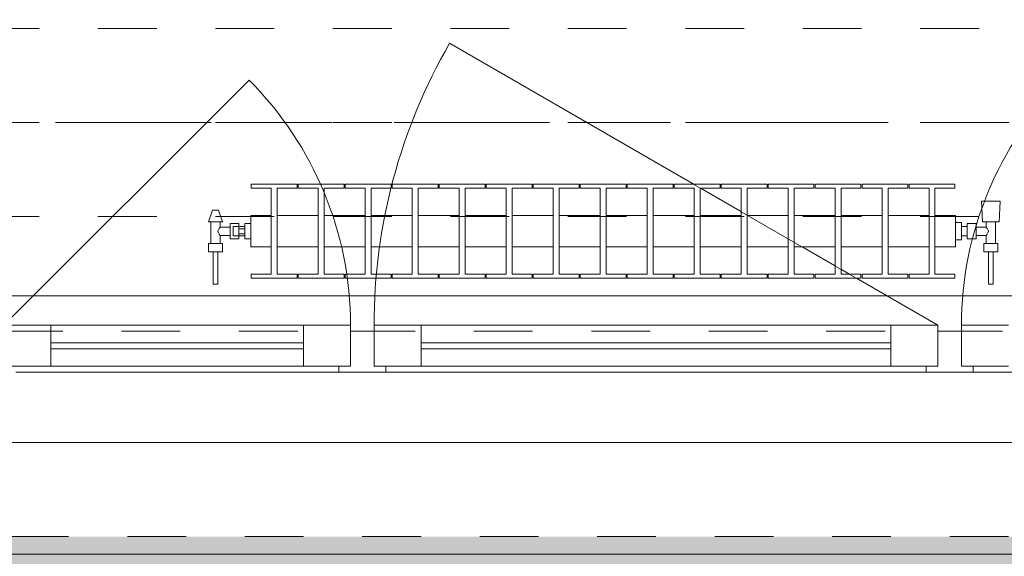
# Model space of a CAD drawing. Header units: metres. Extents: x -4 to 99, y -11 to 17.
# Tile 621 of 656: x 58.847 to 60.523, y -0.189 to 0.725. Entities that reach past the tile are written whole.
import ezdxf

# ---------------------------------------------------------------- set-up
doc = ezdxf.new("R2010")
doc.units = ezdxf.units.M
doc.header["$MEASUREMENT"] = 0
for name, pattern in [('Achse', [0.2, 0.1, -0.05, 0, -0.05]), ('Strichlinie doppelt', [0.546806, 0.264583, -0.105833, 0.070556, -0.105833]), ('Strichlinie eng', [0.115, 0.075, -0.04]), ('Untersicht', [0.1, 0.075, -0.025]), ('Wipeout_Contour', [1, 0, -1])]:
    doc.linetypes.add(name, pattern=pattern)
for name, color, linetype in [('152 - Bemaßung_ Beschriftung.Ausbau', 7, 'Continuous'), ('302 - Elemente.Schraffur', 7, 'Continuous'), ('451 - Universal.Achsen Raster', 7, 'Continuous'), ('603 - Struktur.Bodenplatte_ Decke Roh', 7, 'Continuous'), ('604 - Struktur.Wand Aussen', 7, 'Continuous'), ('608 - Struktur.Träger', 7, 'Continuous'), ('650 - Abdeckung.Fußboden Aufbau', 7, 'Continuous'), ('801 - HKLSE.Heizung_ Klima_ Lüftung', 7, 'Continuous'), ('Neubau_653 - Abdeckung.TB Verkofferung', 7, 'Continuous')]:
    doc.layers.add(name, color=color, linetype=linetype)
doc.styles.add('ERSTELLTER_STIL_2', font='txt')
doc.dimstyles.new('ERSTELLTER_STIL__1', dxfattribs={"dimtxt": 0.1, "dimasz": 0.0532, "dimexe": 0.18, "dimexo": 0.0625, "dimgap": 0, "dimtad": 1, "dimzin": 0, "dimdsep": 46, "dimtxsty": 'ERSTELLTER_STIL_2', "dimblk": 'ARROWHEAD_2', "dimblk1": 'ARROWHEAD_2', "dimblk2": 'ARROWHEAD_2', "dimcen": 0.09, "dimse1": 1, "dimse2": 1, "dimclrd": 7, "dimclre": 7, "dimclrt": 7, "dimazin": 0, "dimtfac": 1, "dimtdec": 4, "dimtmove": 0, "dimatfit": 3, "dimfxl": 1, "dimtolj": 1, "dimtzin": 0, "dimarcsym": 0})
doc.dimstyles.new('ERSTELLTER_STIL__2', dxfattribs={"dimtxt": 0.1, "dimasz": 0.0532, "dimexe": 0.18, "dimexo": 0.0625, "dimgap": 0, "dimtad": 1, "dimtih": 1, "dimtoh": 1, "dimzin": 0, "dimdsep": 46, "dimtxsty": 'ERSTELLTER_STIL_2', "dimblk": 'ARROWHEAD_2', "dimblk1": 'ARROWHEAD_2', "dimblk2": 'ARROWHEAD_2', "dimcen": 0.09, "dimse1": 1, "dimse2": 1, "dimclrd": 7, "dimclre": 7, "dimclrt": 7, "dimazin": 0, "dimtfac": 1, "dimtdec": 4, "dimtmove": 0, "dimatfit": 3, "dimfxl": 1, "dimtolj": 1, "dimtzin": 0, "dimarcsym": 0})
doc.dimstyles.new('ERSTELLTER_STIL__4', dxfattribs={"dimtxt": 0.1, "dimasz": 0.0532, "dimexe": 0.18, "dimexo": 0.0625, "dimgap": 0, "dimtad": 1, "dimzin": 0, "dimdsep": 46, "dimtxsty": 'ERSTELLTER_STIL_2', "dimblk": 'ARROWHEAD_2', "dimblk1": 'ARROWHEAD_2', "dimblk2": 'ARROWHEAD_2', "dimcen": 0.09, "dimse1": 1, "dimse2": 1, "dimclrd": 7, "dimclre": 7, "dimclrt": 7, "dimazin": 0, "dimtfac": 1, "dimtdec": 4, "dimtmove": 2, "dimatfit": 3, "dimfxl": 1, "dimtolj": 1, "dimtzin": 0, "dimarcsym": 0})

# ---------------------------------------------------------------- blocks, each defined once
blk = doc.blocks.new('*D363')
at = {"layer": '152 - Bemaßung_ Beschriftung.Ausbau', "color": 7, "linetype": 'Continuous', "lineweight": 5}
for p, q in [((-1.675, 0.005), (-1.675, 0.245)), ((-1.71, 0.0252), (-1.64, -0.0152)), ((-1.6225, 0.005), (-1.7275, 0.005)), ((-1.675, -0.145), (-1.675, 0.005)), ((-1.71, -0.1248), (-1.64, -0.1652)), ((-1.6225, -0.145), (-1.7275, -0.145)), ((-1.675, -0.1792), (-1.675, -0.145))]:
    blk.add_line(p, q, dxfattribs=at)
at = {"layer": '152 - Bemaßung_ Beschriftung.Ausbau', "color": 7, "lineweight": 5, "insert": (-1.6866, -0.1459), "char_height": 0.1, "attachment_point": 7, "rotation": 90, "style": 'ERSTELLTER_STIL_2'}
blk.add_mtext('\\A1;{\\pql;\\fArial|b0|i0|c0|p38;15}', dxfattribs=at)
blk = doc.blocks.new('ARROWHEAD_2')
at = {"color": 0, "linetype": 'Continuous', "lineweight": 0}
for p, q in [((-0.378, -0.655), (0.378, 0.655)), ((0, 0), (-1, 0))]:
    blk.add_line(p, q, dxfattribs=at)
blk = doc.blocks.new('*D364')
at = {"layer": '152 - Bemaßung_ Beschriftung.Ausbau', "color": 7, "linetype": 'Continuous', "lineweight": 5}
blk.add_line((-1.71, 0.0252), (-1.64, -0.0152), dxfattribs=at)
blk = doc.blocks.new('*D369')
at = {"layer": '152 - Bemaßung_ Beschriftung.Ausbau', "color": 7, "linetype": 'Continuous', "lineweight": 5}
for p, q in [((-2.175, 0.005), (-2.175, 0.245)), ((-2.21, 0.0252), (-2.14, -0.0152)), ((-2.1225, 0.005), (-2.2275, 0.005)), ((-2.175, -0.145), (-2.175, 0.005)), ((-2.21, -0.1248), (-2.14, -0.1652)), ((-2.1225, -0.145), (-2.2275, -0.145)), ((-2.175, -0.1792), (-2.175, -0.145))]:
    blk.add_line(p, q, dxfattribs=at)
at = {"layer": '152 - Bemaßung_ Beschriftung.Ausbau', "color": 7, "lineweight": 5, "insert": (-2.1845, -0.1451), "char_height": 0.1, "attachment_point": 7, "rotation": 90, "style": 'ERSTELLTER_STIL_2'}
blk.add_mtext('\\A1;{\\pql;\\fArial|b0|i0|c0|p38;15}', dxfattribs=at)
blk = doc.blocks.new('*D370')
at = {"layer": '152 - Bemaßung_ Beschriftung.Ausbau', "color": 7, "linetype": 'Continuous', "lineweight": 5}
for p, q in [((-2.21, 0.2702), (-2.14, 0.2298)), ((-2.14, 0.2248), (-2.21, 0.2652)), ((-2.1225, 0.245), (-2.2275, 0.245)), ((-2.175, 0.005), (-2.175, 0.245)), ((-2.21, 0.0252), (-2.14, -0.0152))]:
    blk.add_line(p, q, dxfattribs=at)
at = {"layer": '152 - Bemaßung_ Beschriftung.Ausbau', "color": 7, "lineweight": 5, "insert": (-2.195, 0.0491), "char_height": 0.1, "attachment_point": 7, "rotation": 90, "style": 'ERSTELLTER_STIL_2'}
blk.add_mtext('\\A1;{\\pql;\\fArial|b0|i0|c0|p38;24}', dxfattribs=at)
blk = doc.blocks.new('*D419')
at = {"layer": '152 - Bemaßung_ Beschriftung.Ausbau', "color": 7, "linetype": 'Continuous', "lineweight": 5}
for p, q in [((58.73, -4.1125), (58.73, -4.0075)), ((61.13, -4.1125), (61.13, -4.0075)), ((58.7502, -4.025), (58.7098, -4.095)), ((61.1502, -4.025), (61.1098, -4.095)), ((58.73, -4.06), (61.13, -4.06))]:
    blk.add_line(p, q, dxfattribs=at)
at = {"layer": '152 - Bemaßung_ Beschriftung.Ausbau', "color": 7, "lineweight": 5, "char_height": 0.1, "attachment_point": 7, "style": 'ERSTELLTER_STIL_2'}
for s, insert in [('\\A1;{\\pql;\\fArial|b0|i0|c0|p38;2,40}', (59.797, -4.04)), ('\\A1;{\\pql;\\fArial|b0|i0|c0|p38;2,01}', (59.797, -4.18))]:
    blk.add_mtext(s, dxfattribs=dict(at, insert=insert))
blk = doc.blocks.new('*D453')
at = {"layer": '152 - Bemaßung_ Beschriftung.Ausbau', "color": 7, "linetype": 'Continuous', "lineweight": 5}
for p, q in [((58.205, -4.6125), (58.205, -4.5075)), ((62.035, -4.6125), (62.035, -4.5075)), ((58.2252, -4.525), (58.1848, -4.595)), ((62.0552, -4.525), (62.0148, -4.595)), ((58.205, -4.56), (62.035, -4.56))]:
    blk.add_line(p, q, dxfattribs=at)
at = {"layer": '152 - Bemaßung_ Beschriftung.Ausbau', "color": 7, "lineweight": 5, "insert": (59.987, -4.54), "char_height": 0.1, "attachment_point": 7, "style": 'ERSTELLTER_STIL_2'}
blk.add_mtext('\\A1;{\\pql;\\fArial|b0|i0|c0|p38;3,83}', dxfattribs=at)
blk = doc.blocks.new('*D492')
at = {"layer": '152 - Bemaßung_ Beschriftung.Ausbau', "color": 7, "linetype": 'Continuous', "lineweight": 5}
for p, q in [((58.28, -5.1125), (58.28, -5.0075)), ((61.58, -5.1125), (61.58, -5.0075)), ((58.3002, -5.025), (58.2598, -5.095)), ((61.6002, -5.025), (61.5598, -5.095)), ((58.28, -5.06), (61.58, -5.06))]:
    blk.add_line(p, q, dxfattribs=at)
at = {"layer": '152 - Bemaßung_ Beschriftung.Ausbau', "color": 7, "lineweight": 5, "insert": (59.797, -5.04), "char_height": 0.1, "attachment_point": 7, "style": 'ERSTELLTER_STIL_2'}
blk.add_mtext('\\A1;{\\pql;\\fArial|b0|i0|c0|p38;3,30}', dxfattribs=at)
blk = doc.blocks.new('*D497')
at = {"layer": '152 - Bemaßung_ Beschriftung.Ausbau', "color": 7, "linetype": 'Continuous', "lineweight": 5}
for p, q in [((-0.165, -5.6125), (-0.165, -5.5075)), ((62.425, -5.6125), (62.425, -5.5075)), ((-0.1448, -5.525), (-0.1852, -5.595)), ((62.4048, -5.595), (62.4452, -5.525)), ((-0.1992, -5.56), (-0.165, -5.56)), ((-0.165, -5.56), (62.425, -5.56)), ((62.425, -5.56), (62.4593, -5.56))]:
    blk.add_line(p, q, dxfattribs=at)
at = {"layer": '152 - Bemaßung_ Beschriftung.Ausbau', "color": 7, "lineweight": 5, "insert": (30.959, -5.54), "char_height": 0.1, "attachment_point": 7, "style": 'ERSTELLTER_STIL_2'}
blk.add_mtext('\\A1;{\\pql;\\fArial|b0|i0|c0|p38;62,59}', dxfattribs=at)
blk = doc.blocks.new('*D506')
at = {"layer": '152 - Bemaßung_ Beschriftung.Ausbau', "color": 7, "linetype": 'Continuous', "lineweight": 5}
for p, q in [((63.9, 5.8252), (63.97, 5.7848)), ((63.9875, 5.805), (63.8825, 5.805)), ((63.935, 0.245), (63.935, 5.805)), ((63.9, 0.2652), (63.97, 0.2248)), ((63.9875, 0.245), (63.8825, 0.245)), ((63.935, 0.005), (63.935, 0.245))]:
    blk.add_line(p, q, dxfattribs=at)
at = {"layer": '152 - Bemaßung_ Beschriftung.Ausbau', "color": 7, "lineweight": 5, "char_height": 0.1, "attachment_point": 7, "rotation": 90, "style": 'ERSTELLTER_STIL_2'}
for s, insert in [('\\A1;{\\pql;\\fArial|b0|i0|c0|p38;12}', (63.915, 5.633)), ('\\A1;{\\pql;\\fArial|b0|i0|c0|p38;5,56}', (63.915, 2.8161))]:
    blk.add_mtext(s, dxfattribs=dict(at, insert=insert))

msp = doc.modelspace()

# ---------------------------------------------------------------- hatches: boundary and pattern name
at = {"layer": '302 - Elemente.Schraffur', "linetype": 'Continuous', "lineweight": 0, "true_color": 0x282828}
msp.add_hatch(color=250, dxfattribs=at).paths.add_polyline_path([(55.22, -3.31), (62.435, -3.31), (62.435, -0.155), (55.22, -0.155)])

# ---------------------------------------------------------------- linework, layer by layer
at = {"layer": '451 - Universal.Achsen Raster', "color": 160, "linetype": 'Strichlinie doppelt', "lineweight": 9, "true_color": 0x3232ff}
msp.add_line((64.935, 0.55), (-3.175, 0.55), dxfattribs=at)
at = {"layer": '603 - Struktur.Bodenplatte_ Decke Roh', "color": 7, "linetype": 'Continuous', "lineweight": 18, "flags": 128}
msp.add_lwpolyline([(55.22, 0.005), (62.275, 0.005)], dxfattribs=at)
at = {"layer": '604 - Struktur.Wand Aussen', "color": 7, "linetype": 'Continuous', "lineweight": 9}
for p, q in [((58.74, 0.255), (61.12, 0.255)), ((58.83, -0.185), (61.03, -0.185))]:
    msp.add_line(p, q, dxfattribs=at)
at = {"layer": '604 - Struktur.Wand Aussen', "color": 7, "linetype": 'Strichlinie eng', "lineweight": 9}
for p, q in [((58.74, 0.255), (61.12, 0.255)), ((58.83, -0.155), (61.03, -0.155))]:
    msp.add_line(p, q, dxfattribs=at)
at = {"layer": '604 - Struktur.Wand Aussen', "color": 7, "linetype": 'Continuous', "lineweight": 13}
for p, q in [((58.82, 0.205), (58.9, 0.205)), ((58.9, 0.205), (59.33, 0.205)), ((58.9, 0.205), (58.9, 0.135)), ((59.33, 0.135), (59.33, 0.205)), ((59.33, 0.205), (59.41, 0.205)), ((59.41, 0.205), (59.41, 0.135)), ((59.45, 0.135), (59.45, 0.205)), ((59.45, 0.205), (59.53, 0.205)), ((59.53, 0.205), (60.33, 0.205)), ((59.53, 0.205), (59.53, 0.135)), ((60.33, 0.135), (60.33, 0.205)), ((60.33, 0.205), (60.41, 0.205)), ((60.41, 0.205), (60.41, 0.135)), ((60.45, 0.135), (60.45, 0.205)), ((60.45, 0.205), (60.53, 0.205)), ((59.41, 0.135), (59.41, 0.195)), ((59.41, 0.195), (59.43, 0.195)), ((59.43, 0.195), (59.45, 0.195)), ((59.45, 0.195), (59.45, 0.135)), ((60.41, 0.135), (60.41, 0.195)), ((60.41, 0.195), (60.43, 0.195)), ((60.43, 0.195), (60.45, 0.195)), ((60.45, 0.195), (60.45, 0.135)), ((58.9, 0.175), (59.33, 0.175)), ((59.53, 0.175), (60.33, 0.175)), ((59.33, 0.165), (58.9, 0.165)), ((60.33, 0.165), (59.53, 0.165)), ((58.9, 0.135), (58.82, 0.135)), ((59.33, 0.135), (58.9, 0.135)), ((59.41, 0.135), (59.33, 0.135)), ((59.39, 0.125), (59.39, 0.135)), ((59.39, 0.135), (59.41, 0.135)), ((59.45, 0.135), (59.47, 0.135)), ((59.53, 0.135), (59.45, 0.135)), ((59.47, 0.135), (59.47, 0.125)), ((60.33, 0.135), (59.53, 0.135)), ((60.41, 0.135), (60.33, 0.135)), ((60.39, 0.125), (60.39, 0.135)), ((60.39, 0.135), (60.41, 0.135)), ((60.45, 0.135), (60.47, 0.135)), ((60.53, 0.135), (60.45, 0.135)), ((60.47, 0.135), (60.47, 0.125)), ((59.39, 0.125), (58.84, 0.125)), ((59.43, 0.125), (59.39, 0.125)), ((59.47, 0.125), (59.43, 0.125)), ((60.39, 0.125), (59.47, 0.125)), ((60.43, 0.125), (60.39, 0.125)), ((60.47, 0.125), (60.43, 0.125)), ((61.02, 0.125), (60.47, 0.125))]:
    msp.add_line(p, q, dxfattribs=at)
at = {"layer": '608 - Struktur.Träger', "color": 7, "linetype": 'Untersicht', "lineweight": 13}
msp.add_line((0.38, 0.71), (61.88, 0.71), dxfattribs=at)
at = {"layer": '608 - Struktur.Träger', "color": 7, "linetype": 'Achse', "lineweight": 9}
msp.add_line((0.38, 0.55), (61.88, 0.55), dxfattribs=at)
at = {"layer": '650 - Abdeckung.Fußboden Aufbau', "color": 7, "linetype": 'Continuous', "lineweight": 13, "flags": 128}
msp.add_lwpolyline([(58.205, 5.805), (58.205, 0.71), (58.29, 0.71), (58.29, 0.255), (61.57, 0.255), (61.57, 0.71), (62.025, 0.71), (62.025, 5.19), (61.57, 5.19), (61.57, 5.805), (60.44, 5.805)], dxfattribs=at)
at = {"layer": 'Neubau_653 - Abdeckung.TB Verkofferung', "color": 1, "linetype": 'Untersicht', "lineweight": 9}
msp.add_line((51.02, 0.195), (62.025, 0.195), dxfattribs=at)

# ---------------------------------------------------------------- dimensions: what is measured, and where the dimension line sits
at = {"layer": '152 - Bemaßung_ Beschriftung.Ausbau', "color": 7, "linetype": 'Continuous', "lineweight": 5}
for base, p1, p2, dimstyle, picture, middle in [((-2.175, 0.005), (-0.165, -0.145), (62.275, 0.005), 'ERSTELLTER_STIL__4', '*D369', (-2.2345, -0.0689)), ((-1.675, 0.005), (-0.165, -0.145), (62.275, 0.005), 'ERSTELLTER_STIL__4', '*D363', (-1.7366, -0.0697)), ((-1.675, 0.005), (62.275025, 0.005), (-0.015, 0.005), 'ERSTELLTER_STIL__1', '*D364', (-1.7450000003, 0.001853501))]:
    dim = msp.add_linear_dim(base=base, p1=p1, p2=p2, angle=90, dimstyle=dimstyle, dxfattribs=at)
    dim.commit()
    dim.dimension.update_dxf_attribs({"geometry": picture, "text_midpoint": middle, "dimtype": 160, "text_rotation": 90})
for base, p1, p2, picture, middle in [((61.13, -4.06), (58.73, 0.125), (61.13, 0.125), '*D419', (59.9269, -3.99)), ((62.425, -5.56), (-0.165, -0.145), (62.425, -0.145), '*D497', (31.127, -5.49))]:
    dim = msp.add_linear_dim(base=base, p1=p1, p2=p2, dimstyle='ERSTELLTER_STIL__2', dxfattribs=at)
    dim.commit()
    dim.dimension.update_dxf_attribs({"geometry": picture, "text_midpoint": middle, "dimtype": 160})

# ---------------------------------------------------------------- next in the draw order: wipeouts: each hides what was drawn before it
at = {"color": 254, "linetype": 'Wipeout_Contour', "lineweight": 0, "ltscale": 14601.693629}
msp.add_wipeout([(60.44, 0.3383), (60.44, 0.3917), (60.405, 0.3917), (60.405, 0.4383), (60.439, 0.4383), (60.439, 0.445), (60.361, 0.445), (60.361, 0.4383), (60.395, 0.4383), (60.395, 0.3917), (60.325, 0.3917), (60.325, 0.4383), (60.359, 0.4383), (60.359, 0.445), (60.281, 0.445), (60.281, 0.4383), (60.315, 0.4383), (60.315, 0.3917), (60.245, 0.3917), (60.245, 0.4383), (60.279, 0.4383), (60.279, 0.445), (60.201, 0.445), (60.201, 0.4383), (60.235, 0.4383), (60.235, 0.3917), (60.165, 0.3917), (60.165, 0.4383), (60.199, 0.4383), (60.199, 0.445), (60.121, 0.445), (60.121, 0.4383), (60.155, 0.4383), (60.155, 0.3917), (60.085, 0.3917), (60.085, 0.4383), (60.119, 0.4383), (60.119, 0.445), (60.041, 0.445), (60.041, 0.4383), (60.075, 0.4383), (60.075, 0.3917), (60.005, 0.3917), (60.005, 0.4383), (60.039, 0.4383), (60.039, 0.445), (59.961, 0.445), (59.961, 0.4383), (59.995, 0.4383), (59.995, 0.3917), (59.925, 0.3917), (59.925, 0.4383), (59.959, 0.4383), (59.959, 0.445), (59.881, 0.445), (59.881, 0.4383), (59.915, 0.4383), (59.915, 0.3917), (59.845, 0.3917), (59.845, 0.4383), (59.879, 0.4383), (59.879, 0.445), (59.801, 0.445), (59.801, 0.4383), (59.835, 0.4383), (59.835, 0.3917), (59.765, 0.3917), (59.765, 0.4383), (59.799, 0.4383), (59.799, 0.445), (59.721, 0.445), (59.721, 0.4383), (59.755, 0.4383), (59.755, 0.3917), (59.685, 0.3917), (59.685, 0.4383), (59.719, 0.4383), (59.719, 0.445), (59.641, 0.445), (59.641, 0.4383), (59.675, 0.4383), (59.675, 0.3917), (59.605, 0.3917), (59.605, 0.4383), (59.639, 0.4383), (59.639, 0.445), (59.561, 0.445), (59.561, 0.4383), (59.595, 0.4383), (59.595, 0.3917), (59.525, 0.3917), (59.525, 0.4383), (59.559, 0.4383), (59.559, 0.445), (59.481, 0.445), (59.481, 0.4383), (59.515, 0.4383), (59.515, 0.3917), (59.445, 0.3917), (59.445, 0.4383), (59.479, 0.4383), (59.479, 0.445), (59.401, 0.445), (59.401, 0.4383), (59.435, 0.4383), (59.435, 0.3917), (59.365, 0.3917), (59.365, 0.4383), (59.399, 0.4383), (59.399, 0.445), (59.321, 0.445), (59.321, 0.4383), (59.355, 0.4383), (59.355, 0.3917), (59.285, 0.3917), (59.285, 0.4383), (59.319, 0.4383), (59.319, 0.445), (59.241, 0.445), (59.241, 0.4383), (59.275, 0.4383), (59.275, 0.3917), (59.24, 0.3917), (59.24, 0.3383), (59.275, 0.3383), (59.275, 0.2917), (59.241, 0.2917), (59.241, 0.285), (59.319, 0.285), (59.319, 0.2917), (59.285, 0.2917), (59.285, 0.3383), (59.355, 0.3383), (59.355, 0.2917), (59.321, 0.2917), (59.321, 0.285), (59.399, 0.285), (59.399, 0.2917), (59.365, 0.2917), (59.365, 0.3383), (59.435, 0.3383), (59.435, 0.2917), (59.401, 0.2917), (59.401, 0.285), (59.479, 0.285), (59.479, 0.2917), (59.445, 0.2917), (59.445, 0.3383), (59.515, 0.3383), (59.515, 0.2917), (59.481, 0.2917), (59.481, 0.285), (59.559, 0.285), (59.559, 0.2917), (59.525, 0.2917), (59.525, 0.3383), (59.595, 0.3383), (59.595, 0.2917), (59.561, 0.2917), (59.561, 0.285), (59.639, 0.285), (59.639, 0.2917), (59.605, 0.2917), (59.605, 0.3383), (59.675, 0.3383), (59.675, 0.2917), (59.641, 0.2917), (59.641, 0.285), (59.719, 0.285), (59.719, 0.2917), (59.685, 0.2917), (59.685, 0.3383), (59.755, 0.3383), (59.755, 0.2917), (59.721, 0.2917), (59.721, 0.285), (59.799, 0.285), (59.799, 0.2917), (59.765, 0.2917), (59.765, 0.3383), (59.835, 0.3383), (59.835, 0.2917), (59.801, 0.2917), (59.801, 0.285), (59.879, 0.285), (59.879, 0.2917), (59.845, 0.2917), (59.845, 0.3383), (59.915, 0.3383), (59.915, 0.2917), (59.881, 0.2917), (59.881, 0.285), (59.959, 0.285), (59.959, 0.2917), (59.925, 0.2917), (59.925, 0.3383), (59.995, 0.3383), (59.995, 0.2917), (59.961, 0.2917), (59.961, 0.285), (60.039, 0.285), (60.039, 0.2917), (60.005, 0.2917), (60.005, 0.3383), (60.075, 0.3383), (60.075, 0.2917), (60.041, 0.2917), (60.041, 0.285), (60.119, 0.285), (60.119, 0.2917), (60.085, 0.2917), (60.085, 0.3383), (60.155, 0.3383), (60.155, 0.2917), (60.121, 0.2917), (60.121, 0.285), (60.199, 0.285), (60.199, 0.2917), (60.165, 0.2917), (60.165, 0.3383), (60.235, 0.3383), (60.235, 0.2917), (60.201, 0.2917), (60.201, 0.285), (60.279, 0.285), (60.279, 0.2917), (60.245, 0.2917), (60.245, 0.3383), (60.315, 0.3383), (60.315, 0.2917), (60.281, 0.2917), (60.281, 0.285), (60.359, 0.285), (60.359, 0.2917), (60.325, 0.2917), (60.325, 0.3383), (60.395, 0.3383), (60.395, 0.2917), (60.361, 0.2917), (60.361, 0.285), (60.439, 0.285), (60.439, 0.2917), (60.405, 0.2917), (60.405, 0.3383)], dxfattribs=at).dxf.layer = '801 - HKLSE.Heizung_ Klima_ Lüftung'

# ---------------------------------------------------------------- next in the draw order: linework, layer by layer
at = {"layer": '604 - Struktur.Wand Aussen', "color": 7, "linetype": 'Continuous', "lineweight": 9}
msp.add_line((60.41, 0.205), (59.5786, 0.685), dxfattribs=at)
msp.add_arc((60.41, 0.205), 0.96, 150, 180, dxfattribs=at)
at = {"layer": '801 - HKLSE.Heizung_ Klima_ Lüftung', "color": 7, "linetype": 'Continuous', "lineweight": 5}
for p, q in [((59.319, 0.445), (59.241, 0.445)), ((59.319, 0.445), (59.241, 0.445)), ((59.241, 0.445), (59.241, 0.4383)), ((59.241, 0.4383), (59.275, 0.4383)), ((59.275, 0.4383), (59.275, 0.2917)), ((59.285, 0.2917), (59.285, 0.4383)), ((59.285, 0.4383), (59.319, 0.4383)), ((59.319, 0.4383), (59.319, 0.445)), ((59.319, 0.4383), (59.319, 0.445)), ((59.399, 0.445), (59.321, 0.445)), ((59.321, 0.445), (59.321, 0.4383)), ((59.399, 0.445), (59.321, 0.445)), ((59.321, 0.445), (59.321, 0.4383)), ((59.321, 0.4383), (59.355, 0.4383)), ((59.355, 0.4383), (59.355, 0.2917)), ((59.365, 0.2917), (59.365, 0.4383)), ((59.365, 0.4383), (59.399, 0.4383)), ((59.399, 0.4383), (59.399, 0.445)), ((59.399, 0.4383), (59.399, 0.445)), ((59.479, 0.445), (59.401, 0.445)), ((59.479, 0.445), (59.401, 0.445)), ((59.401, 0.445), (59.401, 0.4383)), ((59.401, 0.4383), (59.435, 0.4383)), ((59.435, 0.4383), (59.435, 0.2917)), ((59.445, 0.2917), (59.445, 0.4383)), ((59.445, 0.4383), (59.479, 0.4383)), ((59.479, 0.4383), (59.479, 0.445)), ((59.479, 0.4383), (59.479, 0.445)), ((59.559, 0.445), (59.481, 0.445)), ((59.481, 0.445), (59.481, 0.4383)), ((59.559, 0.445), (59.481, 0.445)), ((59.481, 0.445), (59.481, 0.4383)), ((59.481, 0.4383), (59.515, 0.4383)), ((59.515, 0.4383), (59.515, 0.2917)), ((59.525, 0.2917), (59.525, 0.4383)), ((59.525, 0.4383), (59.559, 0.4383)), ((59.559, 0.4383), (59.559, 0.445)), ((59.639, 0.445), (59.561, 0.445)), ((59.639, 0.445), (59.561, 0.445)), ((59.561, 0.445), (59.561, 0.4383)), ((59.561, 0.4383), (59.595, 0.4383)), ((59.595, 0.4383), (59.595, 0.2917)), ((59.605, 0.2917), (59.605, 0.4383)), ((59.605, 0.4383), (59.639, 0.4383)), ((59.639, 0.4383), (59.639, 0.445)), ((59.719, 0.445), (59.641, 0.445)), ((59.719, 0.445), (59.641, 0.445)), ((59.641, 0.445), (59.641, 0.4383)), ((59.641, 0.4383), (59.675, 0.4383)), ((59.675, 0.4383), (59.675, 0.2917)), ((59.685, 0.2917), (59.685, 0.4383)), ((59.685, 0.4383), (59.719, 0.4383)), ((59.719, 0.4383), (59.719, 0.445)), ((59.719, 0.4383), (59.719, 0.445)), ((59.799, 0.445), (59.721, 0.445)), ((59.721, 0.445), (59.721, 0.4383)), ((59.799, 0.445), (59.721, 0.445)), ((59.721, 0.445), (59.721, 0.4383)), ((59.721, 0.4383), (59.755, 0.4383)), ((59.755, 0.4383), (59.755, 0.2917)), ((59.765, 0.2917), (59.765, 0.4383)), ((59.765, 0.4383), (59.799, 0.4383)), ((59.799, 0.4383), (59.799, 0.445)), ((59.879, 0.445), (59.801, 0.445)), ((59.801, 0.445), (59.801, 0.4383)), ((59.879, 0.445), (59.801, 0.445)), ((59.801, 0.445), (59.801, 0.4383)), ((59.801, 0.4383), (59.835, 0.4383)), ((59.835, 0.4383), (59.835, 0.2917)), ((59.845, 0.2917), (59.845, 0.4383)), ((59.845, 0.4383), (59.879, 0.4383)), ((59.879, 0.4383), (59.879, 0.445)), ((59.959, 0.445), (59.881, 0.445)), ((59.959, 0.445), (59.881, 0.445)), ((59.881, 0.445), (59.881, 0.4383)), ((59.881, 0.4383), (59.915, 0.4383)), ((59.915, 0.4383), (59.915, 0.2917)), ((59.925, 0.2917), (59.925, 0.4383)), ((59.925, 0.4383), (59.959, 0.4383)), ((59.959, 0.4383), (59.959, 0.445)), ((59.959, 0.4383), (59.959, 0.445)), ((60.039, 0.445), (59.961, 0.445)), ((60.039, 0.445), (59.961, 0.445)), ((59.961, 0.445), (59.961, 0.4383)), ((59.961, 0.4383), (59.995, 0.4383)), ((59.995, 0.4383), (59.995, 0.2917)), ((60.005, 0.2917), (60.005, 0.4383)), ((60.005, 0.4383), (60.039, 0.4383)), ((60.039, 0.4383), (60.039, 0.445)), ((60.119, 0.445), (60.041, 0.445)), ((60.041, 0.445), (60.041, 0.4383)), ((60.119, 0.445), (60.041, 0.445)), ((60.041, 0.445), (60.041, 0.4383)), ((60.041, 0.4383), (60.075, 0.4383)), ((60.075, 0.4383), (60.075, 0.2917)), ((60.085, 0.2917), (60.085, 0.4383)), ((60.085, 0.4383), (60.119, 0.4383)), ((60.119, 0.4383), (60.119, 0.445)), ((60.119, 0.4383), (60.119, 0.445)), ((60.199, 0.445), (60.121, 0.445)), ((60.199, 0.445), (60.121, 0.445)), ((60.121, 0.445), (60.121, 0.4383)), ((60.121, 0.4383), (60.155, 0.4383)), ((60.155, 0.4383), (60.155, 0.2917)), ((60.165, 0.2917), (60.165, 0.4383)), ((60.165, 0.4383), (60.199, 0.4383)), ((60.199, 0.4383), (60.199, 0.445)), ((60.279, 0.445), (60.201, 0.445)), ((60.201, 0.445), (60.201, 0.4383)), ((60.279, 0.445), (60.201, 0.445)), ((60.201, 0.445), (60.201, 0.4383)), ((60.201, 0.4383), (60.235, 0.4383)), ((60.235, 0.4383), (60.235, 0.2917)), ((60.245, 0.2917), (60.245, 0.4383)), ((60.245, 0.4383), (60.279, 0.4383)), ((60.279, 0.4383), (60.279, 0.445)), ((60.359, 0.445), (60.281, 0.445)), ((60.281, 0.445), (60.281, 0.4383)), ((60.359, 0.445), (60.281, 0.445)), ((60.281, 0.445), (60.281, 0.4383)), ((60.281, 0.4383), (60.315, 0.4383)), ((60.315, 0.4383), (60.315, 0.2917)), ((60.325, 0.2917), (60.325, 0.4383)), ((60.325, 0.4383), (60.359, 0.4383)), ((60.359, 0.4383), (60.359, 0.445)), ((60.359, 0.4383), (60.359, 0.445)), ((60.439, 0.445), (60.361, 0.445)), ((60.439, 0.445), (60.361, 0.445)), ((60.361, 0.445), (60.361, 0.4383)), ((60.361, 0.4383), (60.395, 0.4383)), ((60.395, 0.4383), (60.395, 0.2917)), ((60.405, 0.2917), (60.405, 0.4383)), ((60.405, 0.4383), (60.439, 0.4383)), ((60.439, 0.4383), (60.439, 0.445)), ((60.439, 0.4383), (60.439, 0.445)), ((59.355, 0.3917), (59.285, 0.3917)), ((59.435, 0.3917), (59.365, 0.3917)), ((59.515, 0.3917), (59.445, 0.3917)), ((59.595, 0.3917), (59.525, 0.3917)), ((59.675, 0.3917), (59.605, 0.3917)), ((59.755, 0.3917), (59.685, 0.3917)), ((59.835, 0.3917), (59.765, 0.3917)), ((59.915, 0.3917), (59.845, 0.3917)), ((59.995, 0.3917), (59.925, 0.3917)), ((60.075, 0.3917), (60.005, 0.3917)), ((60.155, 0.3917), (60.085, 0.3917)), ((60.235, 0.3917), (60.165, 0.3917)), ((60.315, 0.3917), (60.245, 0.3917)), ((60.395, 0.3917), (60.325, 0.3917)), ((59.355, 0.3383), (59.285, 0.3383)), ((59.435, 0.3383), (59.365, 0.3383)), ((59.515, 0.3383), (59.445, 0.3383)), ((59.595, 0.3383), (59.525, 0.3383)), ((59.675, 0.3383), (59.605, 0.3383)), ((59.755, 0.3383), (59.685, 0.3383)), ((59.835, 0.3383), (59.765, 0.3383)), ((59.915, 0.3383), (59.845, 0.3383)), ((59.995, 0.3383), (59.925, 0.3383)), ((60.075, 0.3383), (60.005, 0.3383)), ((60.155, 0.3383), (60.085, 0.3383)), ((60.235, 0.3383), (60.165, 0.3383)), ((60.315, 0.3383), (60.245, 0.3383)), ((60.395, 0.3383), (60.325, 0.3383)), ((59.319, 0.2917), (59.285, 0.2917)), ((59.319, 0.285), (59.319, 0.2917)), ((59.319, 0.285), (59.319, 0.2917)), ((59.321, 0.2917), (59.321, 0.285)), ((59.355, 0.2917), (59.321, 0.2917)), ((59.321, 0.2917), (59.321, 0.285)), ((59.321, 0.285), (59.399, 0.285)), ((59.399, 0.2917), (59.365, 0.2917)), ((59.399, 0.285), (59.399, 0.2917)), ((59.399, 0.285), (59.399, 0.2917)), ((59.435, 0.2917), (59.401, 0.2917)), ((59.401, 0.2917), (59.401, 0.285)), ((59.401, 0.285), (59.479, 0.285)), ((59.479, 0.2917), (59.445, 0.2917)), ((59.479, 0.285), (59.479, 0.2917)), ((59.479, 0.285), (59.479, 0.2917)), ((59.481, 0.2917), (59.481, 0.285)), ((59.515, 0.2917), (59.481, 0.2917)), ((59.481, 0.2917), (59.481, 0.285)), ((59.481, 0.285), (59.559, 0.285)), ((59.559, 0.2917), (59.525, 0.2917)), ((59.559, 0.285), (59.559, 0.2917)), ((59.595, 0.2917), (59.561, 0.2917)), ((59.561, 0.2917), (59.561, 0.285)), ((59.561, 0.285), (59.639, 0.285)), ((59.639, 0.2917), (59.605, 0.2917)), ((59.639, 0.285), (59.639, 0.2917)), ((59.675, 0.2917), (59.641, 0.2917)), ((59.641, 0.2917), (59.641, 0.285)), ((59.641, 0.285), (59.719, 0.285)), ((59.719, 0.2917), (59.685, 0.2917)), ((59.719, 0.285), (59.719, 0.2917)), ((59.719, 0.285), (59.719, 0.2917)), ((59.721, 0.2917), (59.721, 0.285)), ((59.755, 0.2917), (59.721, 0.2917)), ((59.721, 0.2917), (59.721, 0.285)), ((59.721, 0.285), (59.799, 0.285)), ((59.799, 0.2917), (59.765, 0.2917)), ((59.799, 0.285), (59.799, 0.2917)), ((59.801, 0.2917), (59.801, 0.285)), ((59.835, 0.2917), (59.801, 0.2917)), ((59.801, 0.2917), (59.801, 0.285)), ((59.801, 0.285), (59.879, 0.285)), ((59.879, 0.2917), (59.845, 0.2917)), ((59.879, 0.285), (59.879, 0.2917)), ((59.915, 0.2917), (59.881, 0.2917)), ((59.881, 0.2917), (59.881, 0.285)), ((59.881, 0.285), (59.959, 0.285)), ((59.959, 0.2917), (59.925, 0.2917)), ((59.959, 0.285), (59.959, 0.2917)), ((59.959, 0.285), (59.959, 0.2917)), ((59.995, 0.2917), (59.961, 0.2917)), ((59.961, 0.2917), (59.961, 0.285)), ((59.961, 0.285), (60.039, 0.285)), ((60.039, 0.2917), (60.005, 0.2917)), ((60.039, 0.285), (60.039, 0.2917)), ((60.041, 0.2917), (60.041, 0.285)), ((60.075, 0.2917), (60.041, 0.2917)), ((60.041, 0.2917), (60.041, 0.285)), ((60.041, 0.285), (60.119, 0.285)), ((60.119, 0.2917), (60.085, 0.2917)), ((60.119, 0.285), (60.119, 0.2917)), ((60.119, 0.285), (60.119, 0.2917)), ((60.155, 0.2917), (60.121, 0.2917)), ((60.121, 0.2917), (60.121, 0.285)), ((60.121, 0.285), (60.199, 0.285)), ((60.199, 0.2917), (60.165, 0.2917)), ((60.199, 0.285), (60.199, 0.2917)), ((60.201, 0.2917), (60.201, 0.285)), ((60.235, 0.2917), (60.201, 0.2917)), ((60.201, 0.2917), (60.201, 0.285)), ((60.201, 0.285), (60.279, 0.285)), ((60.279, 0.2917), (60.245, 0.2917)), ((60.279, 0.285), (60.279, 0.2917)), ((60.281, 0.2917), (60.281, 0.285)), ((60.315, 0.2917), (60.281, 0.2917)), ((60.281, 0.2917), (60.281, 0.285)), ((60.281, 0.285), (60.359, 0.285)), ((60.359, 0.2917), (60.325, 0.2917)), ((60.359, 0.285), (60.359, 0.2917)), ((60.359, 0.285), (60.359, 0.2917)), ((60.395, 0.2917), (60.361, 0.2917)), ((60.361, 0.2917), (60.361, 0.285))]:
    msp.add_line(p, q, dxfattribs=at)

# ---------------------------------------------------------------- next in the draw order: wipeouts: each hides what was drawn before it
at = {"color": 254, "linetype": 'Wipeout_Contour', "lineweight": 0, "ltscale": 1934.049758}
msp.add_wipeout([(60.44, 0.3797), (60.44, 0.3503), (60.45, 0.3503), (60.45, 0.357), (60.46, 0.357), (60.46, 0.352), (60.475, 0.352), (60.475, 0.358), (60.492, 0.358), (60.492, 0.344), (60.488, 0.344), (60.488, 0.33), (60.496, 0.33), (60.496, 0.275), (60.504, 0.275), (60.504, 0.33), (60.512, 0.33), (60.512, 0.344), (60.508, 0.344), (60.508, 0.381), (60.514, 0.381), (60.516, 0.416), (60.484, 0.416), (60.486, 0.381), (60.492, 0.381), (60.492, 0.372), (60.475, 0.372), (60.475, 0.378), (60.46, 0.378), (60.46, 0.373), (60.45, 0.373), (60.45, 0.3797)], dxfattribs=at).dxf.layer = '801 - HKLSE.Heizung_ Klima_ Lüftung'
at = {"color": 254, "linetype": 'Wipeout_Contour', "lineweight": 0, "ltscale": 1896.830137}
msp.add_wipeout([(59.24, 0.378), (59.23, 0.378), (59.23, 0.373), (59.22, 0.373), (59.22, 0.378), (59.205, 0.378), (59.205, 0.372), (59.188, 0.372), (59.188, 0.381), (59.192, 0.381), (59.185, 0.401), (59.175, 0.401), (59.168, 0.381), (59.172, 0.381), (59.172, 0.344), (59.168, 0.344), (59.168, 0.33), (59.176, 0.33), (59.176, 0.275), (59.184, 0.275), (59.184, 0.33), (59.192, 0.33), (59.192, 0.344), (59.188, 0.344), (59.188, 0.358), (59.205, 0.358), (59.205, 0.352), (59.22, 0.352), (59.22, 0.357), (59.23, 0.357), (59.23, 0.352), (59.24, 0.352)], dxfattribs=at).dxf.layer = '801 - HKLSE.Heizung_ Klima_ Lüftung'

# ---------------------------------------------------------------- next in the draw order: linework, layer by layer
at = {"layer": '604 - Struktur.Wand Aussen', "color": 7, "linetype": 'Continuous', "lineweight": 9}
msp.add_line((58.82, 0.205), (59.2372, 0.6222), dxfattribs=at)
for centre, start, end in [((58.82, 0.205), 0, 45), ((61.04, 0.205), 135, 180)]:
    msp.add_arc(centre, 0.59, start, end, dxfattribs=at)
at = {"layer": '608 - Struktur.Träger', "color": 7, "linetype": 'Untersicht', "lineweight": 13}
msp.add_line((0.38, 0.39), (61.88, 0.39), dxfattribs=at)
at = {"layer": '801 - HKLSE.Heizung_ Klima_ Lüftung', "color": 7, "linetype": 'Continuous', "lineweight": 5}
for p, q in [((60.4887, 0.416), (60.484, 0.416)), ((60.484, 0.416), (60.4887, 0.416)), ((60.486, 0.381), (60.484, 0.416)), ((60.4887, 0.416), (60.5, 0.416)), ((60.5, 0.416), (60.4887, 0.416)), ((60.5, 0.416), (60.5113, 0.416)), ((60.5113, 0.416), (60.5, 0.416)), ((60.5113, 0.416), (60.516, 0.416)), ((60.516, 0.416), (60.5113, 0.416)), ((60.514, 0.381), (60.516, 0.416)), ((59.168, 0.381), (59.175, 0.401)), ((59.1765, 0.401), (59.175, 0.401)), ((59.18, 0.401), (59.1765, 0.401)), ((59.1835, 0.401), (59.18, 0.401)), ((59.185, 0.401), (59.1835, 0.401)), ((59.192, 0.381), (59.185, 0.401)), ((59.24, 0.3839), (59.24, 0.3917)), ((59.275, 0.3917), (59.24, 0.3917)), ((60.44, 0.3917), (60.405, 0.3917)), ((60.44, 0.3839), (60.44, 0.3917)), ((59.1715, 0.381), (59.168, 0.381)), ((59.18, 0.381), (59.1715, 0.381)), ((59.172, 0.344), (59.172, 0.381)), ((59.1885, 0.381), (59.18, 0.381)), ((59.1858, 0.3689), (59.1863, 0.3699)), ((59.1863, 0.3699), (59.188, 0.372)), ((59.188, 0.372), (59.188, 0.381)), ((59.188, 0.372), (59.205, 0.372)), ((59.192, 0.381), (59.1885, 0.381)), ((59.205, 0.3715), (59.205, 0.378)), ((59.205, 0.378), (59.22, 0.378)), ((59.205, 0.3585), (59.205, 0.3715)), ((59.21, 0.3707), (59.21, 0.373)), ((59.22, 0.373), (59.21, 0.373)), ((59.21, 0.365), (59.21, 0.3707)), ((59.22, 0.3715), (59.22, 0.378)), ((59.22, 0.378), (59.22, 0.373)), ((59.22, 0.3707), (59.22, 0.373)), ((59.22, 0.3707), (59.22, 0.373)), ((59.22, 0.373), (59.23, 0.373)), ((59.22, 0.3693), (59.22, 0.3715)), ((59.22, 0.365), (59.22, 0.3707)), ((59.22, 0.3693), (59.22, 0.3707)), ((59.22, 0.365), (59.22, 0.3693)), ((59.23, 0.3693), (59.22, 0.3693)), ((59.24, 0.378), (59.23, 0.378)), ((59.24, 0.378), (59.23, 0.378)), ((59.23, 0.365), (59.23, 0.378)), ((59.24, 0.378), (59.23, 0.378)), ((59.24, 0.378), (59.23, 0.378)), ((59.24, 0.365), (59.24, 0.3839)), ((60.44, 0.365), (60.44, 0.3839)), ((60.45, 0.3797), (60.44, 0.3797)), ((60.45, 0.3797), (60.44, 0.3797)), ((60.45, 0.3797), (60.44, 0.3797)), ((60.45, 0.3797), (60.44, 0.3797)), ((60.45, 0.365), (60.45, 0.3797)), ((60.45, 0.365), (60.45, 0.3797)), ((60.45, 0.3707), (60.45, 0.373)), ((60.46, 0.373), (60.45, 0.373)), ((60.45, 0.365), (60.45, 0.3707)), ((60.46, 0.3715), (60.46, 0.378)), ((60.475, 0.378), (60.46, 0.378)), ((60.46, 0.3585), (60.46, 0.3715)), ((60.475, 0.3715), (60.475, 0.378)), ((60.492, 0.372), (60.475, 0.372)), ((60.475, 0.3585), (60.475, 0.3715)), ((60.486, 0.381), (60.4901, 0.381)), ((60.4901, 0.381), (60.5, 0.381)), ((60.492, 0.372), (60.492, 0.381)), ((60.4937, 0.3699), (60.492, 0.372)), ((60.4942, 0.3689), (60.4937, 0.3699)), ((60.5, 0.381), (60.5099, 0.381)), ((60.508, 0.344), (60.508, 0.381)), ((60.5099, 0.381), (60.514, 0.381)), ((59.1839, 0.365), (59.1853, 0.3679)), ((59.1853, 0.3621), (59.1839, 0.365)), ((59.1863, 0.3601), (59.1858, 0.3611)), ((59.188, 0.358), (59.1863, 0.3601)), ((59.188, 0.344), (59.188, 0.358)), ((59.188, 0.358), (59.205, 0.358)), ((59.205, 0.352), (59.205, 0.3585)), ((59.21, 0.3593), (59.21, 0.365)), ((59.21, 0.357), (59.21, 0.3593)), ((59.22, 0.357), (59.21, 0.357)), ((59.22, 0.3607), (59.22, 0.365)), ((59.22, 0.3593), (59.22, 0.365)), ((59.23, 0.3607), (59.22, 0.3607)), ((59.22, 0.3585), (59.22, 0.3607)), ((59.22, 0.3593), (59.22, 0.3607)), ((59.22, 0.357), (59.22, 0.3593)), ((59.22, 0.357), (59.22, 0.3593)), ((59.22, 0.352), (59.22, 0.3585)), ((59.22, 0.357), (59.22, 0.352)), ((59.22, 0.357), (59.23, 0.357)), ((59.23, 0.352), (59.23, 0.365)), ((59.24, 0.3461), (59.24, 0.365)), ((60.44, 0.3461), (60.44, 0.365)), ((60.45, 0.3503), (60.45, 0.365)), ((60.45, 0.3503), (60.45, 0.365)), ((60.45, 0.3593), (60.45, 0.365)), ((60.45, 0.357), (60.45, 0.3593)), ((60.46, 0.357), (60.45, 0.357)), ((60.46, 0.352), (60.46, 0.3585)), ((60.475, 0.352), (60.475, 0.3585)), ((60.492, 0.358), (60.475, 0.358)), ((60.492, 0.358), (60.4937, 0.3601)), ((60.492, 0.344), (60.492, 0.358)), ((60.4937, 0.3601), (60.4942, 0.3611)), ((60.4961, 0.365), (60.4947, 0.3679)), ((60.4947, 0.3621), (60.4961, 0.365)), ((59.174, 0.344), (59.168, 0.344)), ((59.168, 0.33), (59.168, 0.344)), ((59.186, 0.344), (59.174, 0.344)), ((59.192, 0.344), (59.186, 0.344)), ((59.192, 0.33), (59.192, 0.344)), ((59.205, 0.352), (59.22, 0.352)), ((59.24, 0.352), (59.23, 0.352)), ((59.24, 0.3383), (59.24, 0.3461)), ((59.275, 0.3383), (59.24, 0.3383)), ((60.44, 0.3383), (60.405, 0.3383)), ((60.45, 0.3503), (60.44, 0.3503)), ((60.45, 0.3503), (60.44, 0.3503)), ((60.44, 0.3383), (60.44, 0.3461)), ((60.475, 0.352), (60.46, 0.352)), ((60.488, 0.344), (60.494, 0.344)), ((60.488, 0.33), (60.488, 0.344)), ((60.494, 0.344), (60.506, 0.344)), ((60.506, 0.344), (60.512, 0.344)), ((60.512, 0.33), (60.512, 0.344)), ((59.174, 0.33), (59.168, 0.33)), ((59.186, 0.33), (59.174, 0.33)), ((59.176, 0.275), (59.176, 0.33)), ((59.1772, 0.33), (59.176, 0.33)), ((59.18, 0.33), (59.1772, 0.33)), ((59.1828, 0.33), (59.18, 0.33)), ((59.184, 0.33), (59.1828, 0.33)), ((59.184, 0.275), (59.184, 0.33)), ((59.192, 0.33), (59.186, 0.33)), ((60.488, 0.33), (60.494, 0.33)), ((60.494, 0.33), (60.506, 0.33)), ((60.496, 0.275), (60.496, 0.33)), ((60.496, 0.33), (60.4972, 0.33)), ((60.4972, 0.33), (60.5, 0.33)), ((60.5, 0.33), (60.5028, 0.33)), ((60.5028, 0.33), (60.504, 0.33)), ((60.504, 0.275), (60.504, 0.33)), ((60.506, 0.33), (60.512, 0.33)), ((59.275, 0.2917), (59.241, 0.2917)), ((59.241, 0.2917), (59.241, 0.285)), ((59.241, 0.285), (59.319, 0.285)), ((60.361, 0.285), (60.439, 0.285)), ((60.439, 0.2917), (60.405, 0.2917)), ((60.439, 0.285), (60.439, 0.2917)), ((60.439, 0.285), (60.439, 0.2917)), ((59.1772, 0.275), (59.176, 0.275)), ((59.18, 0.275), (59.1772, 0.275)), ((59.1828, 0.275), (59.18, 0.275)), ((59.184, 0.275), (59.1828, 0.275)), ((60.496, 0.275), (60.4972, 0.275)), ((60.4972, 0.275), (60.5, 0.275)), ((60.5, 0.275), (60.5028, 0.275)), ((60.5028, 0.275), (60.504, 0.275))]:
    msp.add_line(p, q, dxfattribs=at)

# ---------------------------------------------------------------- next in the draw order: dimensions: what is measured, and where the dimension line sits
at = {"layer": '152 - Bemaßung_ Beschriftung.Ausbau', "color": 7, "linetype": 'Continuous', "lineweight": 5}
for base, p1, p2, picture, middle in [((63.935, 5.805), (62.035, 0.245), (59.8875, 5.805), '*D506', (63.865, 2.946)), ((-2.175, 0.245), (62.275, 0.005), (0.37, 0.245), '*D370', (-2.245, 0.1253))]:
    dim = msp.add_linear_dim(base=base, p1=p1, p2=p2, angle=90, dimstyle='ERSTELLTER_STIL__1', dxfattribs=at)
    dim.commit()
    dim.dimension.update_dxf_attribs({"geometry": picture, "text_midpoint": middle, "dimtype": 160, "text_rotation": 90})
for base, p1, p2, picture, middle in [((62.035, -4.56), (58.205, 3.2525), (62.035, 0.245), '*D453', (60.1169, -4.49)), ((61.58, -5.06), (58.28, 0.7), (61.58, 0.7), '*D492', (59.9268, -4.99))]:
    dim = msp.add_linear_dim(base=base, p1=p1, p2=p2, dimstyle='ERSTELLTER_STIL__2', dxfattribs=at)
    dim.commit()
    dim.dimension.update_dxf_attribs({"geometry": picture, "text_midpoint": middle, "dimtype": 160})

doc.saveas('drawing.dxf')
